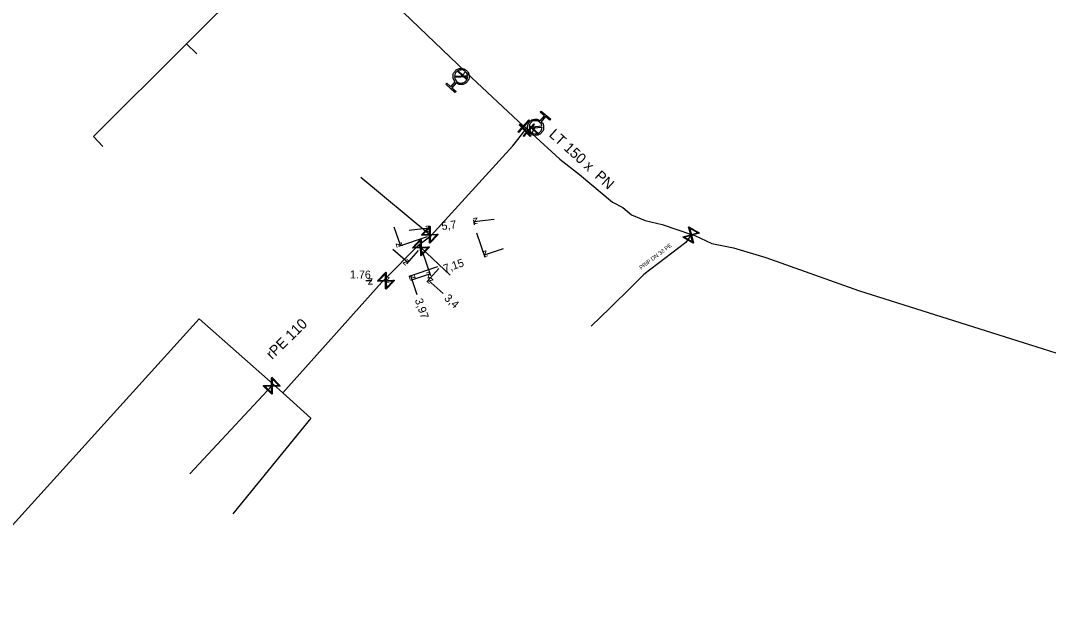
# Model space of a CAD drawing. Extents: x -643544 to -637295, y -1119190 to -1111715.
# Drawn here: x -640771.6 to -640643.2, y -1114950.6 to -1114877.8 of the extents above; entities that cross this region are included whole.
import ezdxf

# ---------------------------------------------------------------- set-up
doc = ezdxf.new("R2010")
doc.units = 0
for name, color, linetype in [('Default', 7, 'Continuous'), ('VP Hydrant', 7, 'Continuous'), ('VP Kótování', 7, 'Continuous'), ('VP Popis přípojky', 7, 'Continuous'), ('VP Přípojka', 7, 'Continuous'), ('VP Řad', 7, 'Continuous'), ('VP Řad - popis', 7, 'Continuous'), ('VP Šoupě', 7, 'Continuous')]:
    doc.layers.add(name, color=color, linetype=linetype)

msp = doc.modelspace()

# ---------------------------------------------------------------- linework, layer by layer
at = {"layer": 'Default'}
for points in [[(-640717.29, -1114885.52), (-640717.54, -1114885.26), (-640717.56, -1114884.89), (-640717.58, -1114884.48), (-640717.3, -1114884.17), (-640717.02, -1114883.86), (-640716.61, -1114883.84), (-640716.2, -1114883.82), (-640715.89, -1114884.1), (-640715.58, -1114884.38), (-640715.56, -1114884.79), (-640715.54, -1114885.2), (-640715.81, -1114885.51), (-640716.09, -1114885.82), (-640716.5, -1114885.84), (-640716.87, -1114885.87), (-640717.16, -1114885.64)], [(-640715.75, -1114884.71), (-640715.8, -1114884.44), (-640716.01, -1114884.24), (-640716.26, -1114884.02), (-640716.6, -1114884.03), (-640716.93, -1114884.05), (-640717.16, -1114884.3), (-640717.35, -1114884.52), (-640717.37, -1114884.79)], [(-640717.36, -1114884.98), (-640717.32, -1114885.25), (-640717.1, -1114885.45), (-640716.85, -1114885.68), (-640716.52, -1114885.66), (-640716.18, -1114885.64), (-640715.95, -1114885.39), (-640715.76, -1114885.17), (-640715.74, -1114884.89)], [(-640706.54, -1114890.49), (-640706.28, -1114890.74), (-640706.25, -1114891.11), (-640706.22, -1114891.52), (-640706.49, -1114891.84), (-640706.76, -1114892.15), (-640707.17, -1114892.19), (-640707.58, -1114892.22), (-640707.9, -1114891.95), (-640708.21, -1114891.69), (-640708.25, -1114891.27), (-640708.28, -1114890.86), (-640708.01, -1114890.54), (-640707.75, -1114890.23), (-640707.33, -1114890.19), (-640706.97, -1114890.16), (-640706.68, -1114890.37)], [(-640706.45, -1114891.03), (-640706.5, -1114890.76), (-640706.73, -1114890.57), (-640706.98, -1114890.35), (-640707.32, -1114890.38), (-640707.65, -1114890.4), (-640707.87, -1114890.66), (-640708.06, -1114890.89), (-640708.06, -1114891.17)], [(-640708.05, -1114891.35), (-640708, -1114891.62), (-640707.78, -1114891.81), (-640707.52, -1114892.02), (-640707.18, -1114892), (-640706.85, -1114891.97), (-640706.63, -1114891.71), (-640706.44, -1114891.49), (-640706.44, -1114891.21)]]:
    msp.add_open_spline(points, degree=3, dxfattribs=at)
at = {"layer": 'VP Hydrant'}
for points in [[(-640717.37, -1114884.79), (-640715.75, -1114884.71)], [(-640715.74, -1114884.89), (-640717.36, -1114884.98)], [(-640717.16, -1114885.64), (-640717.71, -1114886.25), (-640717.19, -1114886.72), (-640717.32, -1114886.85), (-640718.48, -1114885.81), (-640718.35, -1114885.67), (-640717.84, -1114886.13), (-640717.29, -1114885.52)], [(-640706.68, -1114890.37), (-640706.15, -1114889.74), (-640706.67, -1114889.3), (-640706.55, -1114889.16), (-640705.36, -1114890.17), (-640705.48, -1114890.31), (-640706.01, -1114889.86), (-640706.54, -1114890.49)], [(-640708.06, -1114891.17), (-640706.45, -1114891.03)], [(-640706.44, -1114891.21), (-640708.05, -1114891.35)]]:
    msp.add_lwpolyline(points, dxfattribs=at)
at = {"layer": 'VP Kótování'}
for points in [[(-640714.87, -1114903.4), (-640714.95, -1114902.77)], [(-640712.44, -1114902.7), (-640714.92, -1114903.02)], [(-640724.95, -1114903.65), (-640724.13, -1114906.02)], [(-640723.05, -1114904.06), (-640720.57, -1114903.74)], [(-640720.52, -1114904.13), (-640720.6, -1114903.49)], [(-640720.78, -1114904.87), (-640724.37, -1114906.1)], [(-640714.64, -1114904.37), (-640713.6, -1114907.41)], [(-640725.09, -1114906.42), (-640723.21, -1114908.07)], [(-640721.9, -1114906.59), (-640723.38, -1114908.26)], [(-640721.41, -1114906.69), (-640720.37, -1114909.73)], [(-640711.32, -1114906.37), (-640713.69, -1114907.18)], [(-640719.49, -1114908.62), (-640723.08, -1114909.85)], [(-640719.35, -1114908.84), (-640720.82, -1114910.51)], [(-640728.46, -1114910.35), (-640727.71, -1114910.36)], [(-640725.2, -1114910.39), (-640725.95, -1114910.38)], [(-640722.03, -1114912.14), (-640722.85, -1114909.77)], [(-640722.82, -1114910.3), (-640720.45, -1114909.49)], [(-640718.78, -1114911.97), (-640720.66, -1114910.32)]]:
    msp.add_lwpolyline(points, dxfattribs=at)
at = {"layer": 'VP Přípojka'}
for points in [[(-640735.32, -1114865.23), (-640735.57, -1114865.5), (-640750.88, -1114880.78), (-640762.46, -1114892.36), (-640761.31, -1114893.61)], [(-640750.88, -1114880.78), (-640749.56, -1114882.02)], [(-640716.56, -1114884.84), (-640716.4, -1114884.66), (-640716.01, -1114884.26)], [(-640707.66, -1114891.99), (-640707.49, -1114891.5), (-640707.25, -1114891.19)], [(-640720.31, -1114904.7), (-640720.46, -1114904.62), (-640729.09, -1114897.48)], [(-640687.78, -1114904.59), (-640687.82, -1114904.65), (-640688.46, -1114905.58), (-640693.72, -1114909.59), (-640695.2, -1114911.04), (-640697.98, -1114913.82), (-640700.29, -1114916.04)], [(-640721.89, -1114905.91), (-640721.57, -1114906.21), (-640717.94, -1114909.66)], [(-640740.04, -1114923.31), (-640740.21, -1114923.5), (-640750.44, -1114934.5)], [(-640738.84, -1114924.37), (-640735.31, -1114927.54), (-640745.07, -1114939.5)]]:
    msp.add_lwpolyline(points, dxfattribs=at)
at = {"layer": 'VP Řad'}
for points in [[(-640708.37, -1114891.35), (-640708.74, -1114891.06), (-640715.88, -1114884.38), (-640716.01, -1114884.26), (-640727.58, -1114873.14), (-640735.32, -1114865.23), (-640737.88, -1114863.06), (-640738.43, -1114862.49)], [(-640781.34, -1114950.58), (-640779.77, -1114948.78), (-640749.26, -1114915.15), (-640740.04, -1114923.31), (-640738.84, -1114924.37), (-640726.44, -1114910.57), (-640726.12, -1114910.21), (-640721.89, -1114905.91), (-640720.31, -1114904.7), (-640710.11, -1114893.5), (-640708.55, -1114891.56), (-640708.37, -1114891.35)], [(-640708.37, -1114891.35), (-640708.09, -1114891.55), (-640707.73, -1114891.92), (-640707.66, -1114891.99), (-640704.2, -1114895.18), (-640701.75, -1114897.1), (-640697.63, -1114900.57), (-640696.36, -1114901.2), (-640695.26, -1114902.14), (-640693.54, -1114902.85), (-640691.43, -1114903.35), (-640687.78, -1114904.59), (-640687.37, -1114904.73), (-640685.24, -1114905.7), (-640682.51, -1114906.27), (-640678.49, -1114907.48), (-640666.92, -1114911.6), (-640645.4, -1114918.38), (-640624.07, -1114925.14)]]:
    msp.add_lwpolyline(points, dxfattribs=at)
at = {"layer": 'VP Šoupě'}
for points in [[(-640716.93, -1114884.12), (-640715.82, -1114885.13), (-640715.88, -1114885.2), (-640716.99, -1114884.19), (-640716.93, -1114884.12)], [(-640708.02, -1114890.36), (-640709.36, -1114891.84), (-640709.45, -1114891.75), (-640708.11, -1114890.27), (-640708.02, -1114890.36)], [(-640709.19, -1114890.79), (-640707.82, -1114892.24), (-640707.91, -1114892.33), (-640709.28, -1114890.87), (-640709.19, -1114890.79)], [(-640707.38, -1114890.85), (-640708.72, -1114892.33), (-640708.81, -1114892.24), (-640707.47, -1114890.76), (-640707.38, -1114890.85)], [(-640708.01, -1114890.96), (-640706.9, -1114891.97), (-640706.96, -1114892.04), (-640708.07, -1114891.03), (-640708.01, -1114890.96)], [(-640719.4, -1114904.6), (-640720.44, -1114905.68), (-640720.49, -1114905.64), (-640720.49, -1114905.51), (-640720.5, -1114904.67), (-640721.47, -1114904.69), (-640721.52, -1114904.64), (-640720.48, -1114903.56), (-640720.43, -1114903.61), (-640720.42, -1114904.58), (-640719.58, -1114904.56), (-640719.45, -1114904.56), (-640719.4, -1114904.6)], [(-640721.35, -1114904.6), (-640720.5, -1114904.58), (-640720.52, -1114903.74), (-640721.35, -1114904.6)], [(-640688.09, -1114903.63), (-640686.8, -1114904.38), (-640686.83, -1114904.43), (-640686.95, -1114904.46), (-640687.76, -1114904.68), (-640687.51, -1114905.62), (-640687.55, -1114905.67), (-640688.84, -1114904.92), (-640688.81, -1114904.87), (-640687.87, -1114904.62), (-640688.09, -1114903.81), (-640688.13, -1114903.68), (-640688.09, -1114903.63)], [(-640688, -1114903.79), (-640687.79, -1114904.6), (-640686.98, -1114904.38), (-640688, -1114903.79)], [(-640720.51, -1114906.19), (-640721.54, -1114907.27), (-640721.59, -1114907.23), (-640721.59, -1114907.1), (-640721.61, -1114906.26), (-640722.58, -1114906.29), (-640722.63, -1114906.24), (-640721.6, -1114905.15), (-640721.55, -1114905.2), (-640721.53, -1114906.17), (-640720.69, -1114906.15), (-640720.56, -1114906.14), (-640720.51, -1114906.19)], [(-640722.46, -1114906.19), (-640721.62, -1114906.17), (-640721.64, -1114905.33), (-640722.46, -1114906.19)], [(-640719.58, -1114904.65), (-640720.41, -1114904.67), (-640720.4, -1114905.5), (-640719.58, -1114904.65)], [(-640687.63, -1114905.52), (-640687.85, -1114904.7), (-640688.66, -1114904.92), (-640687.63, -1114905.52)], [(-640720.69, -1114906.24), (-640721.53, -1114906.26), (-640721.5, -1114907.09), (-640720.69, -1114906.24)], [(-640724.89, -1114910.36), (-640725.93, -1114911.44), (-640725.98, -1114911.39), (-640725.98, -1114911.27), (-640725.99, -1114910.43), (-640726.96, -1114910.44), (-640727.01, -1114910.4), (-640725.97, -1114909.32), (-640725.92, -1114909.36), (-640725.91, -1114910.34), (-640725.07, -1114910.32), (-640724.94, -1114910.31), (-640724.89, -1114910.36)], [(-640726.84, -1114910.35), (-640725.99, -1114910.34), (-640726.01, -1114909.5), (-640726.84, -1114910.35)], [(-640725.07, -1114910.41), (-640725.9, -1114910.42), (-640725.89, -1114911.26), (-640725.07, -1114910.41)], [(-640740.21, -1114922.44), (-640739.15, -1114923.5), (-640739.2, -1114923.55), (-640739.33, -1114923.55), (-640740.17, -1114923.54), (-640740.17, -1114924.51), (-640740.21, -1114924.56), (-640741.27, -1114923.5), (-640741.22, -1114923.45), (-640740.25, -1114923.46), (-640740.25, -1114922.62), (-640740.25, -1114922.49), (-640740.21, -1114922.44)], [(-640740.16, -1114922.62), (-640740.17, -1114923.46), (-640739.33, -1114923.46), (-640740.16, -1114922.62)], [(-640740.25, -1114924.39), (-640740.25, -1114923.54), (-640741.09, -1114923.54), (-640740.25, -1114924.39)]]:
    msp.add_lwpolyline(points, dxfattribs=at)

# ---------------------------------------------------------------- texts
at = {"layer": 'VP Kótování'}
for s, rotation, p in [('5,7', 7.2793, (-640718.94, -1114904.04)), ('z', 187.2793, (-640714.49, -1114902.46)), ('z', 7.2793, (-640721.01, -1114904.3)), ('z', 288.932, (-640724.77, -1114905.7)), ('z', 198.8797, (-640713.37, -1114906.54)), ('z', 318.6242, (-640723.92, -1114908.12)), ('7,15', 18.8797, (-640718.57, -1114909.37)), ('1.76', 359.3491, (-640730.44, -1114910.08)), ('z', 18.8797, (-640720.76, -1114910.13)), ('z', 359.3491, (-640728.22, -1114910.85)), ('z', 179.3491, (-640725.44, -1114909.89)), ('z', 108.932, (-640722.21, -1114910.08)), ('z', 138.6242, (-640719.95, -1114910.28)), ('3,97', 288.932, (-640722.35, -1114912.77)), ('3,4', 318.6242, (-640718.74, -1114912.68))]:
    msp.add_text(s, height=1, rotation=rotation, dxfattribs=at).set_placement(p)
at = {"layer": 'VP Popis přípojky'}
msp.add_text('PRIP DN 32 PE', height=0.5, rotation=37.3204, dxfattribs=at).set_placement((-640694.06, -1114909.01))
at = {"layer": 'VP Řad - popis'}
for s, rotation, p in [('LT 150 x  PN ', 317.7484, (-640705.67, -1114892.23)), ('rPE 110', 44.2851, (-640740.16, -1114920.28))]:
    msp.add_text(s, height=1.3, rotation=rotation, dxfattribs=at).set_placement(p)

doc.saveas('drawing.dxf')
